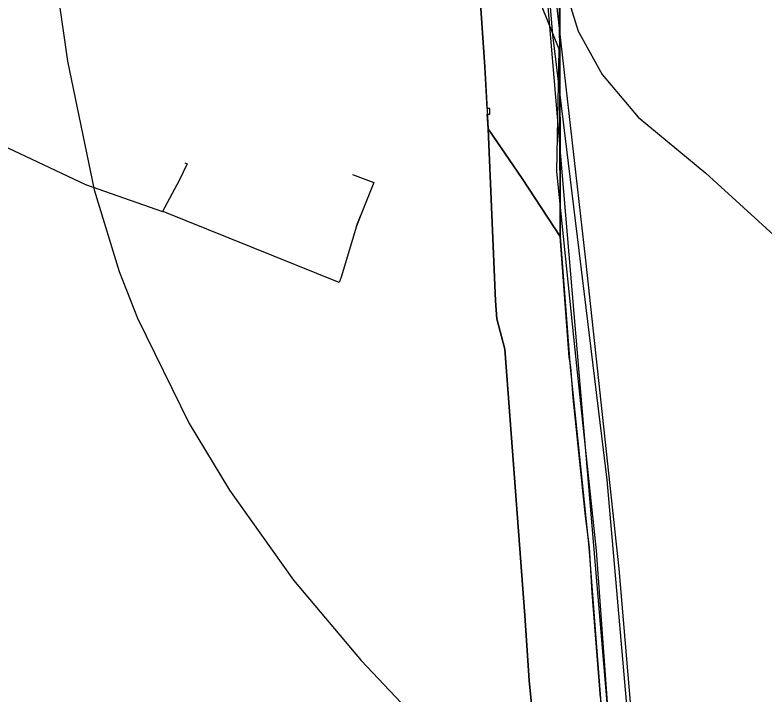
# Model space of a CAD drawing. Extents: x -662620 to -656370, y -1067090 to -1062990.
# Drawn here: x -659485 to -659356.5, y -1064347.8 to -1064231.4 of the extents above; entities that cross this region are included whole.
import ezdxf

# ---------------------------------------------------------------- set-up
doc = ezdxf.new("R2010")
doc.units = 0
for name, color, linetype in [('HRANICE_KATASTRÁLNÍHO_ÚZEMÍ', 7, 'Continuous'), ('OBVOD_PÚ', 7, 'Continuous'), ('ORNÁ_PŮDA_-_STÁVAJÍCÍ', 7, 'Continuous'), ('OSTATNÍ_PLOCHA_-_STÁVAJÍCÍ', 7, 'Continuous'), ('SDELOVACÍ_VEDENÍ_-_PODZEMNÍ', 7, 'Continuous'), ('SILNICE_II__TŘÍDY_A_III__TŘÍDY', 7, 'Continuous'), ('VRSTEVNICE_ZDŮRAZNĚNÁ', 7, 'Continuous'), ('VRSTEVNICE_ZÁKLADNÍ', 7, 'Continuous')]:
    doc.layers.add(name, color=color, linetype=linetype)

msp = doc.modelspace()

# ---------------------------------------------------------------- linework, layer by layer
at = {"layer": 'HRANICE_KATASTRÁLNÍHO_ÚZEMÍ'}
msp.add_lwpolyline([(-659406.84, -1064206.05), (-659404.52, -1064240.28), (-659403.94, -1064250.88), (-659402.65, -1064280.36), (-659402.46, -1064283.41), (-659401.09, -1064288.64), (-659397.65, -1064334.24), (-659396.92, -1064345.36), (-659395.71, -1064357.39)], dxfattribs=at)
at = {"layer": 'OBVOD_PÚ'}
for points in [[(-659406.84, -1064206.05), (-659404.52, -1064240.28)], [(-659404.52, -1064240.28), (-659403.94, -1064250.88)], [(-659403.94, -1064250.88), (-659402.65, -1064280.36)], [(-659402.65, -1064280.36), (-659402.46, -1064283.41)], [(-659401.09, -1064288.64), (-659402.46, -1064283.41)], [(-659401.09, -1064288.64), (-659397.65, -1064334.24)], [(-659396.92, -1064345.36), (-659397.65, -1064334.24)], [(-659395.71, -1064357.39), (-659396.92, -1064345.36)]]:
    msp.add_lwpolyline(points, dxfattribs=at)
at = {"layer": 'ORNÁ_PŮDA_-_STÁVAJÍCÍ'}
for p, q in [((-659391.59, -1064269.3), (-659391.69, -1064223.91)), ((-659390.04, -1064289.99), (-659391.59, -1064269.3)), ((-659389.75, -1064291.65), (-659390.04, -1064289.99)), ((-659389.36, -1064296.97), (-659389.75, -1064291.65)), ((-659387.27, -1064317.19), (-659389.36, -1064296.97)), ((-659386.55, -1064322.5), (-659387.27, -1064317.19)), ((-659386.1, -1064330.34), (-659386.55, -1064322.5)), ((-659384.7, -1064348.33), (-659386.1, -1064330.34))]:
    msp.add_line(p, q, dxfattribs=at)
msp.add_lwpolyline([(-659384.7, -1064348.33), (-659386.1, -1064330.34), (-659386.55, -1064322.5), (-659387.27, -1064317.19), (-659389.36, -1064296.97), (-659389.75, -1064291.65), (-659390.04, -1064289.99), (-659391.59, -1064269.3), (-659391.69, -1064223.91), (-659393.44, -1064204.2), (-659394.6, -1064189.67), (-659395.38, -1064175.29), (-659396.51, -1064155.44), (-659397.04, -1064138.58), (-659396.86, -1064125.21), (-659394.12, -1064120.56), (-659389.45, -1064118.89), (-659378.72, -1064122.96), (-659360.46, -1064133.85), (-659342.35, -1064145.52)], dxfattribs=at)
at = {"layer": 'OSTATNÍ_PLOCHA_-_STÁVAJÍCÍ'}
for p, q in [((-659404.52, -1064240.28), (-659406.84, -1064206.05)), ((-659404.52, -1064240.28), (-659406.84, -1064206.05)), ((-659391.69, -1064223.91), (-659391.59, -1064269.3)), ((-659391.69, -1064223.91), (-659391.59, -1064269.3)), ((-659404.13, -1064247.38), (-659404.52, -1064240.28)), ((-659404.13, -1064247.38), (-659404.52, -1064240.28)), ((-659403.65, -1064247.38), (-659404.13, -1064247.38)), ((-659403.65, -1064247.38), (-659404.13, -1064247.38)), ((-659403.65, -1064247.88), (-659403.65, -1064247.38)), ((-659403.65, -1064247.88), (-659403.65, -1064247.38)), ((-659403.65, -1064248.38), (-659403.65, -1064247.88)), ((-659403.65, -1064248.38), (-659403.65, -1064247.88)), ((-659403.94, -1064250.88), (-659404.08, -1064248.38)), ((-659404.08, -1064248.38), (-659403.65, -1064248.38)), ((-659403.94, -1064250.88), (-659404.08, -1064248.38)), ((-659404.08, -1064248.38), (-659403.65, -1064248.38)), ((-659402.65, -1064280.36), (-659403.94, -1064250.88)), ((-659403.94, -1064250.88), (-659398.11, -1064259.4)), ((-659398.11, -1064259.4), (-659403.94, -1064250.88)), ((-659402.65, -1064280.36), (-659403.94, -1064250.88)), ((-659403.94, -1064250.88), (-659398.11, -1064259.4)), ((-659398.11, -1064259.4), (-659403.94, -1064250.88)), ((-659398.11, -1064259.4), (-659391.59, -1064269.3)), ((-659391.59, -1064269.3), (-659398.11, -1064259.4)), ((-659398.11, -1064259.4), (-659391.59, -1064269.3)), ((-659391.59, -1064269.3), (-659398.11, -1064259.4)), ((-659391.59, -1064269.3), (-659389.91, -1064291.68)), ((-659391.59, -1064269.3), (-659389.91, -1064291.68)), ((-659402.46, -1064283.41), (-659402.65, -1064280.36)), ((-659402.46, -1064283.41), (-659402.65, -1064280.36)), ((-659401.09, -1064288.64), (-659402.46, -1064283.41)), ((-659401.09, -1064288.64), (-659402.46, -1064283.41)), ((-659397.65, -1064334.24), (-659401.09, -1064288.64)), ((-659397.65, -1064334.24), (-659401.09, -1064288.64)), ((-659389.91, -1064291.68), (-659386.71, -1064322.54)), ((-659389.91, -1064291.68), (-659386.71, -1064322.54)), ((-659386.71, -1064322.54), (-659383.94, -1064358.1)), ((-659386.71, -1064322.54), (-659383.94, -1064358.1)), ((-659396.92, -1064345.36), (-659397.65, -1064334.24)), ((-659396.92, -1064345.36), (-659397.65, -1064334.24)), ((-659395.41, -1064360.35), (-659396.92, -1064345.36)), ((-659395.41, -1064360.35), (-659396.92, -1064345.36))]:
    msp.add_line(p, q, dxfattribs=at)
for points in [[(-659391.69, -1064223.91), (-659391.59, -1064269.3), (-659398.11, -1064259.4), (-659403.94, -1064250.88), (-659404.08, -1064248.38), (-659403.65, -1064248.38), (-659403.65, -1064247.88), (-659403.65, -1064247.38), (-659404.13, -1064247.38), (-659404.52, -1064240.28), (-659406.84, -1064206.05)], [(-659391.69, -1064223.91), (-659391.59, -1064269.3), (-659398.11, -1064259.4), (-659403.94, -1064250.88), (-659404.08, -1064248.38), (-659403.65, -1064248.38), (-659403.65, -1064247.88), (-659403.65, -1064247.38), (-659404.13, -1064247.38), (-659404.52, -1064240.28), (-659406.84, -1064206.05)], [(-659395.41, -1064360.35), (-659396.92, -1064345.36), (-659397.65, -1064334.24), (-659401.09, -1064288.64), (-659402.46, -1064283.41), (-659402.65, -1064280.36), (-659403.94, -1064250.88), (-659398.11, -1064259.4), (-659391.59, -1064269.3), (-659389.91, -1064291.68), (-659386.71, -1064322.54), (-659383.94, -1064358.1)], [(-659395.41, -1064360.35), (-659396.92, -1064345.36), (-659397.65, -1064334.24), (-659401.09, -1064288.64), (-659402.46, -1064283.41), (-659402.65, -1064280.36), (-659403.94, -1064250.88), (-659398.11, -1064259.4), (-659391.59, -1064269.3), (-659389.91, -1064291.68), (-659386.71, -1064322.54), (-659383.94, -1064358.1)]]:
    msp.add_lwpolyline(points, dxfattribs=at)
at = {"layer": 'SDELOVACÍ_VEDENÍ_-_PODZEMNÍ'}
for points in [[(-659405.19, -1064089.2), (-659392.89, -1064234.78), (-659383.58, -1064310.99), (-659373.96, -1064421.44), (-659369.32, -1064473.84), (-659367.82, -1064524.34), (-659367.93, -1064549.17)], [(-659405.19, -1064089.2), (-659392.89, -1064234.78), (-659383.58, -1064310.99), (-659373.96, -1064421.44), (-659369.32, -1064473.84), (-659367.82, -1064524.34), (-659367.93, -1064549.17)], [(-659378.32, -1064406.56), (-659380.65, -1064378.38), (-659383.38, -1064350.72), (-659385.36, -1064323.08), (-659388.53, -1064293.63), (-659389.23, -1064286.58), (-659392.19, -1064258.19), (-659391.78, -1064237.26), (-659395.75, -1064227.3), (-659397.95, -1064197.87), (-659400.64, -1064172.78), (-659402.24, -1064151.42), (-659402.99, -1064132.67), (-659404.27, -1064098.16), (-659411.42, -1064098.24), (-659413.31, -1064093.66), (-659413.86, -1064093.58)], [(-659378.32, -1064406.56), (-659380.65, -1064378.38), (-659383.38, -1064350.72), (-659385.36, -1064323.08), (-659388.53, -1064293.63), (-659389.23, -1064286.58), (-659392.19, -1064258.19), (-659391.78, -1064237.26), (-659395.75, -1064227.3), (-659397.95, -1064197.87), (-659400.64, -1064172.78), (-659402.24, -1064151.42), (-659402.99, -1064132.67), (-659404.27, -1064098.16), (-659411.42, -1064098.24), (-659413.31, -1064093.66), (-659413.86, -1064093.58)], [(-659378.32, -1064406.56), (-659380.65, -1064378.38), (-659383.38, -1064350.72), (-659385.36, -1064323.08), (-659388.53, -1064293.63), (-659389.23, -1064286.58), (-659392.19, -1064258.19), (-659391.78, -1064237.26), (-659395.75, -1064227.3), (-659397.95, -1064197.87), (-659400.64, -1064172.78), (-659402.24, -1064151.42), (-659402.99, -1064132.67), (-659404.27, -1064098.16), (-659411.42, -1064098.24), (-659413.31, -1064093.66), (-659413.86, -1064093.58)], [(-659378.32, -1064406.56), (-659380.65, -1064378.38), (-659383.38, -1064350.72), (-659385.36, -1064323.08), (-659388.53, -1064293.63), (-659389.23, -1064286.58), (-659392.19, -1064258.19), (-659391.78, -1064237.26), (-659395.75, -1064227.3), (-659397.95, -1064197.87), (-659400.64, -1064172.78), (-659402.24, -1064151.42), (-659402.99, -1064132.67), (-659404.27, -1064098.16), (-659411.42, -1064098.24), (-659413.31, -1064093.66), (-659413.86, -1064093.58)], [(-659378.32, -1064406.56), (-659380.65, -1064378.38), (-659383.38, -1064350.72), (-659385.36, -1064323.08), (-659388.53, -1064293.63), (-659389.23, -1064286.58), (-659392.19, -1064258.19), (-659391.78, -1064237.26), (-659395.75, -1064227.3), (-659397.95, -1064197.87), (-659400.64, -1064172.78), (-659402.24, -1064151.42), (-659402.99, -1064132.67), (-659404.27, -1064098.16), (-659411.42, -1064098.24), (-659413.31, -1064093.66), (-659413.86, -1064093.58)], [(-659378.32, -1064406.56), (-659380.65, -1064378.38), (-659383.38, -1064350.72), (-659385.36, -1064323.08), (-659388.53, -1064293.63), (-659389.23, -1064286.58), (-659392.19, -1064258.19), (-659391.78, -1064237.26), (-659395.75, -1064227.3), (-659397.95, -1064197.87), (-659400.64, -1064172.78), (-659402.24, -1064151.42), (-659402.99, -1064132.67), (-659404.27, -1064098.16), (-659411.42, -1064098.24), (-659413.31, -1064093.66), (-659413.86, -1064093.58)], [(-659378.32, -1064406.56), (-659380.65, -1064378.38), (-659383.38, -1064350.72), (-659385.36, -1064323.08), (-659388.53, -1064293.63), (-659389.23, -1064286.58), (-659392.19, -1064258.19), (-659391.78, -1064237.26), (-659395.75, -1064227.3), (-659397.95, -1064197.87), (-659400.64, -1064172.78), (-659402.24, -1064151.42), (-659402.99, -1064132.67), (-659404.27, -1064098.16), (-659411.42, -1064098.24), (-659413.31, -1064093.66), (-659413.86, -1064093.58)], [(-659378.32, -1064406.56), (-659380.65, -1064378.38), (-659383.38, -1064350.72), (-659385.36, -1064323.08), (-659388.53, -1064293.63), (-659389.23, -1064286.58), (-659392.19, -1064258.19), (-659391.78, -1064237.26), (-659395.75, -1064227.3), (-659397.95, -1064197.87), (-659400.64, -1064172.78), (-659402.24, -1064151.42), (-659402.99, -1064132.67), (-659404.27, -1064098.16), (-659411.42, -1064098.24), (-659413.31, -1064093.66), (-659413.86, -1064093.58)], [(-659392.4, -1064228.09), (-659387.28, -1064273.39), (-659381.56, -1064326.24), (-659375.12, -1064401.57), (-659368.52, -1064477.62), (-659366.98, -1064526.77), (-659367.23, -1064547.55)], [(-659392.4, -1064228.09), (-659387.28, -1064273.39), (-659381.56, -1064326.24), (-659375.12, -1064401.57), (-659368.52, -1064477.62), (-659366.98, -1064526.77), (-659367.23, -1064547.55)], [(-659392.4, -1064228.09), (-659387.28, -1064273.39), (-659381.56, -1064326.24), (-659375.12, -1064401.57), (-659368.52, -1064477.62), (-659366.98, -1064526.77), (-659367.23, -1064547.55)], [(-659392.4, -1064228.09), (-659387.28, -1064273.39), (-659381.56, -1064326.24), (-659375.12, -1064401.57), (-659368.52, -1064477.62), (-659366.98, -1064526.77), (-659367.23, -1064547.55)], [(-659502.18, -1064247.1), (-659494.54, -1064250.23), (-659472.91, -1064260.4), (-659459.76, -1064265.04)], [(-659502.18, -1064247.1), (-659494.54, -1064250.23), (-659472.91, -1064260.4), (-659459.76, -1064265.04)], [(-659455.91, -1064256.72), (-659455.5, -1064256.85), (-659456.9, -1064259.75), (-659459.76, -1064265.04)], [(-659455.91, -1064256.72), (-659455.5, -1064256.85), (-659456.9, -1064259.75), (-659459.76, -1064265.04)], [(-659427.16, -1064258.7), (-659423.52, -1064260.08), (-659425.79, -1064265.8), (-659426.47, -1064267.53), (-659429.15, -1064276.31), (-659429.48, -1064277.17), (-659459.52, -1064265.12), (-659459.76, -1064265.04)], [(-659427.16, -1064258.7), (-659423.52, -1064260.08), (-659425.79, -1064265.8), (-659426.47, -1064267.53), (-659429.15, -1064276.31), (-659429.48, -1064277.17), (-659459.52, -1064265.12), (-659459.76, -1064265.04)], [(-659427.16, -1064258.7), (-659423.52, -1064260.08), (-659425.79, -1064265.8), (-659426.47, -1064267.53), (-659429.15, -1064276.31), (-659429.48, -1064277.17), (-659459.52, -1064265.12), (-659459.76, -1064265.04)], [(-659427.16, -1064258.7), (-659423.52, -1064260.08), (-659425.79, -1064265.8), (-659426.47, -1064267.53), (-659429.15, -1064276.31), (-659429.48, -1064277.17), (-659459.52, -1064265.12), (-659459.76, -1064265.04)], [(-659426.47, -1064267.53), (-659425.79, -1064265.8)], [(-659426.47, -1064267.53), (-659425.79, -1064265.8)], [(-659426.47, -1064267.53), (-659425.79, -1064265.8)], [(-659426.47, -1064267.53), (-659425.79, -1064265.8)]]:
    msp.add_lwpolyline(points, dxfattribs=at)
at = {"layer": 'SILNICE_II__TŘÍDY_A_III__TŘÍDY'}
msp.add_lwpolyline([(-659403.52, -1064105.64), (-659394.09, -1064225.17), (-659369.96, -1064510.21), (-659371.12, -1064602.55), (-659370.61, -1064625), (-659363.43, -1064690.88), (-659340.61, -1064748.93), (-659328.48, -1064767.48), (-659307.34, -1064799.8), (-659293.64, -1064823.29), (-659286.47, -1064844.81), (-659266.25, -1064941.99), (-659249.94, -1065048.96)], dxfattribs=at)
at = {"layer": 'VRSTEVNICE_ZDŮRAZNĚNÁ'}
msp.add_lwpolyline([(-659405.97, -1064099.94), (-659399.25, -1064104.23), (-659388.53, -1064115.52), (-659383.1, -1064124.67), (-659380.96, -1064132.67), (-659379.81, -1064140.68), (-659379.81, -1064148.68), (-659380.96, -1064159.83), (-659388.68, -1064189.56), (-659392.39, -1064208.14), (-659392.11, -1064219.29), (-659390.82, -1064226.72), (-659388.53, -1064234.15), (-659384.39, -1064241.59), (-659378.24, -1064248.88), (-659366.66, -1064258.45), (-659351.8, -1064272.03), (-659331.36, -1064295.04), (-659319.35, -1064311.05), (-659310.78, -1064326.78), (-659303.06, -1064345.36), (-659297.06, -1064367.65)], dxfattribs=at)
at = {"layer": 'VRSTEVNICE_ZÁKLADNÍ'}
msp.add_lwpolyline([(-659519.17, -1064169.26), (-659507.17, -1064176.41), (-659494.45, -1064186.7), (-659489.01, -1064192.42), (-659484.16, -1064198.85), (-659480.01, -1064207.28), (-659478.01, -1064215.29), (-659477.72, -1064227.29), (-659476.01, -1064239.3), (-659471.43, -1064261.31), (-659467.15, -1064275.32), (-659464, -1064283.32), (-659455.14, -1064301.33), (-659448.28, -1064312.77), (-659437.27, -1064328.2), (-659425.7, -1064341.93), (-659410.97, -1064357.51)], dxfattribs=at)
msp.add_lwpolyline([(-659519.17, -1064169.26), (-659507.17, -1064176.41), (-659494.45, -1064186.7), (-659489.01, -1064192.42), (-659484.16, -1064198.85), (-659480.01, -1064207.28), (-659478.01, -1064215.29), (-659477.72, -1064227.29), (-659476.01, -1064239.3), (-659471.43, -1064261.31), (-659467.15, -1064275.32), (-659464, -1064283.32), (-659455.14, -1064301.33), (-659448.28, -1064312.77), (-659437.27, -1064328.2), (-659425.7, -1064341.93), (-659410.97, -1064357.51)], dxfattribs=at)

doc.saveas('drawing.dxf')
